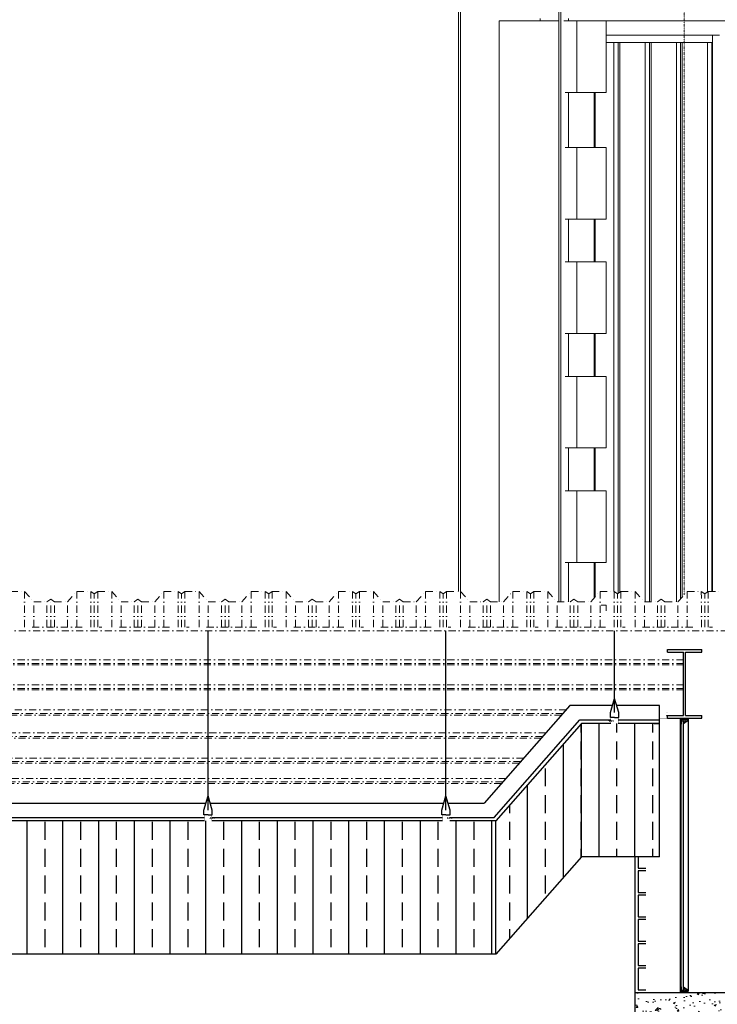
# Model space of a CAD drawing. Header units: millimetres. Extents: x -115474967 to 444143, y -74377 to 241828222.
# Tile 443 of 590: x 62474 to 64913, y 4207 to 7648. Entities that reach past the tile are written whole.
import ezdxf

# ---------------------------------------------------------------- set-up
doc = ezdxf.new("R2010")
doc.units = ezdxf.units.MM
doc.header["$MEASUREMENT"] = 0
for name, pattern in [('DASHDOT', [1, 0.5, -0.25, 0, -0.25]), ('Dashed', [280, 140, -140]), ('HIDDEN2', [0.1875, 0.125, -0.0625]), ('PHANTOM', [2.5, 1.25, -0.25, 0.25, -0.25, 0.25, -0.25])]:
    doc.linetypes.add(name, pattern=pattern)
for name, color, linetype in [('0-ELEV.35', 2, 'Continuous'), ('0-HACH', 9, 'Continuous'), ('00-2 Windows', 1, 'Continuous'), ('00-5 Grid 01', 9, 'PHANTOM'), ('A-Walls', 4, 'Continuous'), ('CEIL-PLAN', 7, 'Continuous'), ('CEIL-SECT', 2, 'Continuous'), ('CONCRETE', 3, 'Continuous'), ('DIMS-50', 9, 'Continuous')]:
    doc.layers.add(name, color=color, linetype=linetype)
for name, color, linetype, lineweight in [('0_Pen_No__2', 7, 'Continuous', 20), ('0_Pen_No__3', 7, 'Continuous', 15), ('1HATCH', 8, 'Continuous', 0), ('2 Roof Lines', 8, 'Dashed', 15), ('5 Grid 02', 9, 'DASHDOT', 9), ('CNN-SITE', 8, 'Continuous', 25), ('WINDOW', 107, 'Continuous', 18)]:
    doc.layers.add(name, color=color, linetype=linetype, lineweight=lineweight)

# ---------------------------------------------------------------- blocks, each defined once
blk = doc.blocks.new('B_shadowline')
blk.add_line((-29.6, 0), (-29.6, 12.5))
at = {"color": 9, "linetype": 'HIDDEN2', "ltscale": 0.001}
blk.add_line((-5.9, 28.3), (12, 28.3), dxfattribs=at)
at = {"const_width": 0.836}
blk.add_lwpolyline([(-48.8, -0.9), (-48.8, -1.4, 0.414214), (-47.2, -3), (-29.4, -3, 0.414214), (-27.9, -1.4), (-27.9, 16.3, -0.414214), (-26.3, 17.9), (-3.3, 17.9, 0.414214), (-1.8, 19.5), (-1.8, 37.2, 0.414214), (-3.3, 38.8), (-3.8, 38.8)], format="xyb", dxfattribs=at)
blk = doc.blocks.new('A$C732A7C61')
at = {"color": 9, "linetype": 'HIDDEN2', "ltscale": 0.001}
blk.add_line((6.2, 9.8), (24.1, 9.8), dxfattribs=at)
at = {"const_width": 0.836}
for points in [[(15.2, 0.4), (0, 0.4)], [(40.2, 0.4), (55.4, 0.4)]]:
    blk.add_lwpolyline(points, dxfattribs=at)
blk.add_lwpolyline([(15.2, 0.4), (15.2, 19.3, -0.510499), (18, 21.3), (38.6, 21.3, -0.414214), (40.2, 19.7), (40.2, 0.4)], format="xyb", dxfattribs=at)

msp = doc.modelspace()

# ---------------------------------------------------------------- hatches: boundary and pattern name
at = {"layer": '0-HACH', "ltscale": 5, "true_color": 0x939598, "transparency": 33554559}
h = msp.add_hatch(dxfattribs=at)
h.set_pattern_fill('BRASS', color=252, scale=500, angle=90)
h.paths.add_polyline_path([(64138.32658, 4847.38549), (63977.4884, 4847.38673), (60207.42715, 4847.38716), (60207.42715, 4381.6553), (64138.32658, 4381.62489)])
h.paths.add_polyline_path([(64438.34506, 4722.07393), (64438.34409, 4847.65575), (64138.56474, 4847.65575), (64138.32658, 4847.38549), (64138.32658, 4381.62489)])
h.paths.add_polyline_path([(64438.34146, 5187.83044), (64138.56474, 4847.65575), (64438.34409, 4847.65575)])
h.paths.add_polyline_path([(64710.99708, 5184.84113), (64693.36526, 5184.84113, -0.4142135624), (64691.79841, 5186.40799), (64691.79841, 5187.83649), (64566.33291, 5187.83552), (64438.34595, 5187.83554), (64438.34146, 5187.83044), (64438.34409, 4847.65575), (64710.99708, 4847.65575)])
h.paths.add_polyline_path([(64710.99708, 4847.65575), (64438.34409, 4847.65575), (64438.34506, 4722.07393), (64710.99708, 4722.07604)])
at = {"layer": '00-2 Windows'}
h = msp.add_hatch(dxfattribs=at)
h.set_pattern_fill('AR-SAND', color=9, angle=630, style=0)
h.set_pattern_definition([(127.5, (5186.1964, 82885.6212), (-1.92682377, -0.062993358), [0, -1.52, 0, -1.7, 0, -1.625]), (97.5, (5186.1964, 82885.6212), (-2.822146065, 1.769776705), [0, -0.82, 0, -1.37, 0, -0.525]), (57.5, (5186.1964, 82884.3912), (-0.005659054, 3.114141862), [0, -0.5, 0, -1.8, 0, -2.35]), (47.5, (5186.1964, 82884.3912), (-0.877675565, 3.006126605), [0, -0.25, 0, -1.18, 0, -1.35])])
h.paths.add_polyline_path([(64812.79659, 5199.79129), (64788.79659, 5199.79129), (64788.79659, 5186.60311), (64789.29659, 5186.60311), (64789.29659, 5197.34433), (64795.29659, 5197.34433), (64795.29659, 5186.60311)])
h = msp.add_hatch(dxfattribs=at)
h.set_pattern_fill('AR-SAND', color=9, angle=630, style=0)
h.set_pattern_definition([(127.5, (5186.2036, 82277.2151), (-1.92682377, -0.062993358), [0, -1.52, 0, -1.7, 0, -1.625]), (97.5, (5186.2036, 82277.215), (-2.822146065, 1.769776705), [0, -0.82, 0, -1.37, 0, -0.525]), (57.5, (5186.2036, 82275.9851), (-0.005659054, 3.114141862), [0, -0.5, 0, -1.8, 0, -2.35]), (47.5, (5186.2036, 82275.985), (-0.877675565, 3.006126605), [0, -0.25, 0, -1.18, 0, -1.35])])
h.paths.add_polyline_path([(64812.80384, 4253.78124), (64788.80384, 4253.78124), (64788.80384, 4266.96942), (64789.30384, 4266.96942), (64789.30384, 4256.22819), (64795.30384, 4256.22819), (64795.30384, 4266.96942)])
at = {"layer": '1HATCH'}
h = msp.add_hatch(dxfattribs=at)
h.set_pattern_fill('AR-CONC', color=256, scale=10)
h.set_pattern_definition([(50, (214938.13, 0), (71.726018, -6.275213), [7.5, -82.5]), (355, (214938.13, 0), (-13.875133, 75.219213), [6, -66]), (100.451444, (214944.106, -0.52), (57.850885, 68.944), [6.37402, -70.11421]), (46.1842, (214938.13, 20), (106.724133, -16.55193), [11.25, -123.75]), (96.635635, (214947.02, 18.62), (93.466195, 97.41186), [9.561034, -105.171376]), (351.18416, (214938.13, 20), (93.466195, 97.41186), [9, -99]), (21, (214948.13, 15), (59.690705, -40.26189), [7.5, -82.5]), (326, (214948.13, 15), (24.331533, 72.515005), [6, -66]), (71.451445, (214953.1, 11.645), (84.022238, 32.253115), [6.37402, -70.11421]), (37.5, (214938.13, 0), (1.2159855, 33.2893854), [0, -65.2, 0, -67, 0, -66.25]), (7.5, (214938.13, 0), (26.306954, 39.441171), [0, -38.2, 0, -63.7, 0, -25.25]), (327.5, (214915.83, 3e-12), (53.3822436, -2.255487), [0, -25, 0, -78, 0, -103.5]), (317.5, (214905.83, 4e-12), (58.318617, 10.010498), [0, -32.5, 0, -51.8, 0, -73.5])])
h.paths.add_polyline_path([(64971.30384, 4247.58322), (64626.30384, 4247.58322), (64626.30384, 3907.58319), (64971.30384, 3907.58319)])

# ---------------------------------------------------------------- linework, layer by layer
at = {"layer": '0-ELEV.35', "color": 8}
for p, q in [((63132.29409, 4885.70147, 79.11324), (63132.28634, 5512.11457, 352.29526)), ((63964.36162, 4885.70147, 79.11324), (63964.35387, 5512.11457, 352.29526)), ((64554.46152, 5226.1339, 79.11324), (64554.45799, 5512.11457, 203.8309))]:
    msp.add_line(p, q, dxfattribs=at)
at = {"layer": '0-ELEV.35'}
for p, q in [((64710.99708, 5200.33664), (64710.99788, 5250.40808, 100.61506)), ((64438.34506, 4722.07393), (64438.34146, 5187.83453)), ((64710.99708, 4722.07604), (64710.99708, 5188.18687)), ((64138.32658, 4381.62489), (64138.32658, 4847.38549))]:
    msp.add_line(p, q, dxfattribs=at)
for points in [[(63977.4884, 4859.88673), (64132.68106, 4859.88553), (64432.69947, 5200.33449), (64541.33352, 5200.33533)], [(64566.33291, 5200.33552), (64710.99699, 5200.33664)], [(64541.33352, 5187.83533), (64438.34506, 5187.83453), (64138.32658, 4847.38549), (63977.4884, 4847.38673)], [(64710.99708, 5187.83664), (64566.33291, 5187.83552)], [(62178.47873, 4859.90065), (63120.42148, 4859.89336)], [(63145.42087, 4859.89317), (63952.48901, 4859.88692)], [(63120.42148, 4847.39336), (62178.47873, 4847.40065)], [(63952.48901, 4847.38692), (63145.42087, 4847.39317)], [(64710.99708, 4722.07604), (64438.34506, 4722.07393), (64138.32658, 4381.62489), (60207.42715, 4381.6553)]]:
    msp.add_lwpolyline(points, dxfattribs=at)
at = {"layer": '00-2 Windows', "color": 9}
for p, q in [((64789.29659, 5197.34433, 311.25754), (64795.29659, 5197.34433, 311.25754)), ((64789.30384, 4256.22819), (64795.30384, 4256.22819))]:
    msp.add_line(p, q, dxfattribs=at)
at = {"layer": '00-2 Windows'}
for p, q in [((64812.79659, 5199.79129, 311.25754), (64795.29659, 5186.60311, 311.25754)), ((64812.80384, 4253.78124), (64795.30384, 4266.96942))]:
    msp.add_line(p, q, dxfattribs=at)
at = {"layer": '00-2 Windows', "color": 2, "const_width": 4, "elevation": 311.25754}
for points in [[(64786.79659, 5201.79129), (64810.79659, 5201.79129), (64810.79659, 5205.98931)], [(64786.80313, 5201.79129), (64810.80313, 5201.79129), (64810.80313, 5205.98931)]]:
    msp.add_lwpolyline(points, dxfattribs=at)
at = {"layer": '00-2 Windows', "color": 2, "const_width": 4}
for points in [[(64786.79659, 5185.66491), (64786.79659, 5205.66491)], [(64786.80384, 4267.78124), (64786.80384, 4247.78124)], [(64786.80384, 4251.78124), (64810.80384, 4251.78124), (64810.80384, 4247.58322)]]:
    msp.add_lwpolyline(points, dxfattribs=at)
at = {"layer": '00-5 Grid 01', "color": 9, "linetype": 'ByBlock', "lineweight": 0, "true_color": 0xc7c8ca}
for p, q in [((64008.15854, 5649.88344), (64008.15854, 9423.43466)), ((64015.13885, 5649.88344), (64015.13885, 9423.43466)), ((64359.15908, 5613.17825), (64359.15908, 9423.43466)), ((64366.13939, 5613.17825), (64366.13939, 9423.43466)), ((64293.72982, 7643.78082), (64151.0139, 7643.78082)), ((64151.0139, 7643.78082), (64151.0139, 5613.17825)), ((64293.72982, 7643.78082), (64293.72982, 7652.2809)), ((64359.15908, 7643.78082), (64293.72982, 7643.78082)), ((64393.44449, 7643.78082), (64376.63596, 7643.78082)), ((64393.44449, 7652.2809), (64393.44449, 7643.78082)), ((64393.44449, 7643.78082), (64398.63707, 7643.78082)), ((64422.39009, 7643.78082), (64398.63707, 7643.78082)), ((64524.35986, 7643.78082), (64422.39009, 7643.78082)), ((64422.39009, 7643.78082), (64422.39009, 7393.78102)), ((64524.35986, 7643.78082), (64953.50003, 7643.78082)), ((64524.35986, 7393.78102), (64524.35986, 7643.78082)), ((64921.30926, 7593.78055), (64524.35986, 7593.78055)), ((64896.38001, 7593.78055), (64896.38001, 5649.88344)), ((64566.8283, 7568.78119), (64524.35986, 7568.78119)), ((64551.8706, 7568.78119), (64551.8706, 5649.88344)), ((64566.8283, 5642.81624), (64566.8283, 7568.78119)), ((64566.8283, 7568.78119), (64572.48204, 7568.78119)), ((64572.48204, 7568.78119), (64572.48204, 5646.91205)), ((64676.05025, 7568.78119), (64572.48204, 7568.78119)), ((64661.09332, 7568.78119), (64661.09332, 5613.17825)), ((64676.05025, 5613.17825), (64676.05025, 7568.78119)), ((64676.05025, 7568.78119), (64681.70476, 7568.78119)), ((64681.70476, 7568.78119), (64681.70476, 5613.17825)), ((64785.27297, 7568.78119), (64681.70476, 7568.78119)), ((64770.31526, 7568.78119), (64770.31526, 5613.17825)), ((64785.27297, 5623.83894), (64785.27297, 7568.78119)), ((64790.92748, 7568.78119), (64790.92748, 5630.22509)), ((64894.49569, 7568.78119), (64790.92748, 7568.78119)), ((64879.53799, 7568.78119), (64879.53799, 5648.40147)), ((64894.49569, 5649.88344), (64894.49569, 7568.78119)), ((64422.39009, 7393.78102), (64381.81608, 7393.78102)), ((64392.94906, 7201.20893), (64392.94906, 7393.78102)), ((64422.39009, 7393.78102), (64524.35986, 7393.78102)), ((64482.53405, 7201.20893), (64482.53405, 7393.78102)), ((64486.30347, 7393.78102), (64486.30347, 7201.20893)), ((64422.39009, 7201.20893), (64381.81608, 7201.20893)), ((64524.35986, 7201.20893), (64422.39009, 7201.20893)), ((64422.39009, 7201.20893), (64422.39009, 6951.20913)), ((64524.35986, 6951.20913), (64524.35986, 7201.20893)), ((64422.39009, 6951.20913), (64381.81608, 6951.20913)), ((64392.94906, 6801.2091), (64392.94906, 6951.20913)), ((64422.39009, 6951.20913), (64524.35986, 6951.20913)), ((64482.53405, 6801.2091), (64482.53405, 6951.20913)), ((64486.30347, 6951.20913), (64486.30347, 6801.2091)), ((64422.39009, 6801.2091), (64381.81608, 6801.2091)), ((64524.35986, 6801.2091), (64422.39009, 6801.2091)), ((64422.39009, 6801.2091), (64422.39009, 6551.2093)), ((64524.35986, 6551.2093), (64524.35986, 6801.2091)), ((64422.39009, 6551.2093), (64381.81608, 6551.2093)), ((64392.94906, 6401.20926), (64392.94906, 6551.2093)), ((64422.39009, 6551.2093), (64524.35986, 6551.2093)), ((64482.53405, 6401.20926), (64482.53405, 6551.2093)), ((64486.30347, 6551.2093), (64486.30347, 6401.20926)), ((64422.39009, 6401.20926), (64381.81608, 6401.20926)), ((64524.35986, 6401.20926), (64422.39009, 6401.20926)), ((64422.39009, 6401.20926), (64422.39009, 6151.20868)), ((64524.35986, 6151.20868), (64524.35986, 6401.20926)), ((64422.39009, 6151.20868), (64381.81608, 6151.20868)), ((64392.94906, 6001.20864), (64392.94906, 6151.20868)), ((64422.39009, 6151.20868), (64524.35986, 6151.20868)), ((64482.53405, 6001.20864), (64482.53405, 6151.20868)), ((64486.30347, 6151.20868), (64486.30347, 6001.20864)), ((64422.39009, 6001.20864), (64381.81608, 6001.20864)), ((64524.35986, 6001.20864), (64422.39009, 6001.20864)), ((64422.39009, 6001.20864), (64422.39009, 5751.20884)), ((64524.35986, 5751.20884), (64524.35986, 6001.20864)), ((64422.39009, 5751.20884), (64381.81608, 5751.20884)), ((64392.94906, 5613.17825), (64392.94906, 5751.20884)), ((64422.39009, 5751.20884), (64524.35986, 5751.20884)), ((64482.53405, 5626.39258), (64482.53405, 5751.20884)), ((64486.30347, 5751.20884), (64486.30347, 5630.64972))]:
    msp.add_line(p, q, dxfattribs=at)
at = {"layer": '0_Pen_No__2', "color": 1, "linetype": 'Continuous', "lineweight": 25}
for p, q in [((64738.80398, 5447.20566), (64858.8037, 5447.208)), ((64738.80398, 5437.36888), (64738.80398, 5447.20566)), ((64858.8037, 5437.37044), (64858.8037, 5447.208)), ((64738.80398, 5437.36888), (64795.70356, 5437.36966)), ((64795.70356, 5216.12773), (64795.70356, 5437.36966)), ((64801.90335, 5437.36966), (64858.8037, 5437.37044)), ((64801.90335, 5216.12773), (64801.90335, 5437.36966)), ((64738.80398, 5216.12695), (64795.70356, 5216.12773)), ((64738.80398, 5206.28939), (64738.80398, 5216.12695)), ((64738.80398, 5206.28939), (64858.8037, 5206.29094)), ((64801.90335, 5216.12773), (64858.8037, 5216.12851)), ((64858.8037, 5206.29094), (64858.8037, 5216.12851))]:
    msp.add_line(p, q, dxfattribs=at)
at = {"layer": '0_Pen_No__3', "color": 30, "linetype": 'Continuous', "lineweight": 15}
msp.add_line((64790.92748, 7568.78119), (64785.27297, 7568.78119), dxfattribs=at)
at = {"layer": '2 Roof Lines', "linetype": 'DASHDOT', "lineweight": 0, "ltscale": 50}
for p, q in [((62490.83695, 5524.95966), (62490.83364, 5649.88353)), ((62673.33695, 5524.95966), (62673.33364, 5649.88353)), ((62722.58695, 5524.95966), (62722.58364, 5649.88353)), ((62746.58695, 5524.95966), (62746.58364, 5649.88353)), ((62795.83695, 5524.95966), (62795.83364, 5649.88353)), ((62978.33695, 5524.95966), (62978.33364, 5649.88353)), ((62978.33695, 5524.95966), (62978.33364, 5649.88353)), ((63027.58695, 5524.95966), (63027.58364, 5649.88353)), ((63051.58695, 5524.95966), (63051.58364, 5649.88353)), ((63100.83695, 5524.95966), (63100.83364, 5649.88353)), ((63283.33695, 5524.95966), (63283.33364, 5649.88353)), ((63332.58695, 5524.95966), (63332.58364, 5649.88353)), ((63356.58695, 5524.95966), (63356.58364, 5649.88353)), ((63405.83695, 5524.95966), (63405.83364, 5649.88353)), ((63588.33695, 5524.95966), (63588.33364, 5649.88353)), ((63637.58695, 5524.95966), (63637.58364, 5649.88353)), ((63661.58695, 5524.95966), (63661.58364, 5649.88353)), ((63710.83695, 5524.95966), (63710.83364, 5649.88353)), ((63893.33695, 5524.95966), (63893.33364, 5649.88353)), ((63942.58695, 5524.95966), (63942.58364, 5649.88353)), ((63966.58695, 5524.95966), (63966.58364, 5649.88353)), ((64015.83695, 5524.95966), (64015.83364, 5649.88353)), ((64198.33695, 5524.95966), (64198.33364, 5649.88353)), ((64247.58695, 5524.95966), (64247.58364, 5649.88353)), ((64271.58695, 5524.95966), (64271.58364, 5649.88353)), ((64320.83695, 5524.95966), (64320.83364, 5649.88353)), ((64503.33695, 5524.95966), (64503.33364, 5649.88353)), ((64552.58695, 5524.95966), (64552.58364, 5649.88353)), ((64576.58695, 5524.95966), (64576.58364, 5649.88353)), ((64625.83695, 5524.95966), (64625.83364, 5649.88353)), ((64808.33695, 5524.95966), (64808.33364, 5649.88353)), ((64857.58695, 5524.95966), (64857.58364, 5649.88353)), ((64881.58695, 5524.95966), (64881.58364, 5649.88353)), ((62523.33598, 5524.95966), (62523.33364, 5613.17835)), ((62569.08598, 5524.95966), (62569.08364, 5613.17835)), ((62582.08623, 5524.95966), (62582.08364, 5622.59613)), ((62595.08598, 5524.95966), (62595.08364, 5613.17835)), ((62640.83598, 5524.95966), (62640.83364, 5613.17835)), ((62734.58672, 5524.95966), (62734.58364, 5641.1902)), ((62828.33598, 5524.95966), (62828.33364, 5613.17835)), ((62874.08598, 5524.95966), (62874.08364, 5613.17835)), ((62887.08623, 5524.95966), (62887.08364, 5622.59613)), ((62900.08598, 5524.95966), (62900.08364, 5613.17835)), ((62945.83598, 5524.95966), (62945.83364, 5613.17835)), ((63039.58672, 5524.95966), (63039.58364, 5641.1902)), ((63133.33598, 5524.95966), (63133.33364, 5613.17835)), ((63179.08598, 5524.95966), (63179.08364, 5613.17835)), ((63192.08623, 5524.95966), (63192.08364, 5622.59613)), ((63205.08598, 5524.95966), (63205.08364, 5613.17835)), ((63250.83598, 5524.95966), (63250.83364, 5613.17835)), ((63344.58672, 5524.95966), (63344.58364, 5641.1902)), ((63438.33598, 5524.95966), (63438.33364, 5613.17835)), ((63484.08598, 5524.95966), (63484.08364, 5613.17835)), ((63497.08623, 5524.95966), (63497.08364, 5622.59613)), ((63510.08598, 5524.95966), (63510.08364, 5613.17835)), ((63555.83598, 5524.95966), (63555.83364, 5613.17835)), ((63649.58672, 5524.95966), (63649.58364, 5641.1902)), ((63743.33598, 5524.95966), (63743.33364, 5613.17835)), ((63789.08598, 5524.95966), (63789.08364, 5613.17835)), ((63802.08623, 5524.95966), (63802.08364, 5622.59613)), ((63815.08598, 5524.95966), (63815.08364, 5613.17835)), ((63860.83598, 5524.95966), (63860.83364, 5613.17835)), ((63954.58672, 5524.95966), (63954.58364, 5641.1902)), ((64048.33598, 5524.95966), (64048.33364, 5613.17835)), ((64094.08598, 5524.95966), (64094.08364, 5613.17835)), ((64107.08623, 5524.95966), (64107.08364, 5622.59613)), ((64120.08598, 5524.95966), (64120.08364, 5613.17835)), ((64165.83598, 5524.95966), (64165.83364, 5613.17835)), ((64259.58672, 5524.95966), (64259.58364, 5641.1902)), ((64353.33598, 5524.95966), (64353.33364, 5613.17835)), ((64399.08598, 5524.95966), (64399.08364, 5613.17835)), ((64412.08623, 5524.95966), (64412.08364, 5622.59613)), ((64425.08598, 5524.95966), (64425.08364, 5613.17835)), ((64470.83598, 5524.95966), (64470.83364, 5613.17835)), ((64564.58672, 5524.95966), (64564.58364, 5641.1902)), ((64658.33598, 5524.95966), (64658.33364, 5613.17835)), ((64704.08598, 5524.95966), (64704.08364, 5613.17835)), ((64717.08623, 5524.95966), (64717.08364, 5622.59613)), ((64730.08598, 5524.95966), (64730.08364, 5613.17835)), ((64775.83598, 5524.95966), (64775.83364, 5613.17835)), ((64869.58672, 5524.95966), (64869.58364, 5641.1902)), ((64524.35986, 5601.20881), (64507.74607, 5601.20881)), ((64524.35986, 5581.70973), (64524.35986, 5601.20881)), ((65501.50887, 5512.11457), (53140.08599, 5512.11457)), ((65501.50887, 5511.94008), (53140.08599, 5511.94008)), ((62692.55268, 5524.76575), (62515.45787, 5524.76575)), ((62761.39458, 5524.76575), (62751.61622, 5524.76575)), ((62997.55294, 5524.76575), (62820.45812, 5524.76575)), ((63066.39484, 5524.76575), (63056.61648, 5524.76575)), ((63302.55241, 5524.76575), (63125.4576, 5524.76575)), ((63371.39431, 5524.76575), (63361.61595, 5524.76575)), ((63607.55267, 5524.76575), (63430.45786, 5524.76575)), ((63676.39457, 5524.76575), (63666.61621, 5524.76575)), ((63912.55292, 5524.76575), (63735.45811, 5524.76575)), ((63981.39483, 5524.76575), (63971.61646, 5524.76575)), ((64217.5524, 5524.76575), (64040.45837, 5524.76575)), ((64286.3943, 5524.76575), (64276.61594, 5524.76575)), ((64522.55265, 5524.76575), (64345.45784, 5524.76575)), ((64591.39456, 5524.76575), (64581.6162, 5524.76575)), ((64827.55291, 5524.76575), (64650.4581, 5524.76575)), ((64896.39481, 5524.76575), (64886.61645, 5524.76575)), ((64795.70356, 5410.90117), (60207.42715, 5410.90117)), ((64795.70356, 5398.24921), (60207.42715, 5398.24921)), ((64795.70356, 5392.71465), (60207.42715, 5392.71465)), ((64795.70356, 5323.41005), (60207.42715, 5323.41005)), ((64795.70356, 5310.75808), (60207.42715, 5310.75808)), ((64795.70356, 5305.2243), (60207.42715, 5305.2243)), ((64385.15105, 5235.91892), (60207.42715, 5235.91892)), ((64374.00228, 5223.26773), (60207.42715, 5223.26773)), ((64369.12499, 5217.73318), (60207.42715, 5217.73318)), ((64313.7669, 5154.91502), (60207.42715, 5154.91502)), ((64302.61744, 5142.26305), (60207.42715, 5142.26305)), ((64297.74083, 5136.72928), (60207.42715, 5136.72928)), ((64236.6666, 5067.42467), (60207.42715, 5067.42467)), ((64225.51714, 5054.7727), (60207.42715, 5054.7727)), ((64220.63985, 5049.23815), (60207.42715, 5049.23815)), ((64174.02999, 4996.34714), (60207.42715, 4996.34714)), ((64162.88122, 4983.69595), (60207.42715, 4983.69595)), ((64158.00393, 4978.16139), (60207.42715, 4978.16139))]:
    msp.add_line(p, q, dxfattribs=at)
for points in [[(62441.58364, 5649.88344), (62490.83364, 5649.88344), (62523.33364, 5613.17825), (62569.08364, 5613.17825), (62582.08364, 5622.59603), (62595.08364, 5613.17825), (62640.83364, 5613.17825), (62673.33364, 5649.88344), (62722.58364, 5649.88344), (62734.58364, 5641.1901), (62746.58364, 5649.88344), (62795.83364, 5649.88344), (62828.33364, 5613.17825), (62874.08364, 5613.17825), (62887.08364, 5622.59603), (62900.08364, 5613.17825), (62945.83364, 5613.17825), (62978.33364, 5649.88344)], [(62900.08365, 5613.17824), (62945.83364, 5613.17825), (62978.33364, 5649.88344), (63027.58364, 5649.88344), (63039.58364, 5641.1901), (63051.58364, 5649.88344), (63100.83364, 5649.88344), (63133.33364, 5613.17825), (63179.08364, 5613.17825), (63192.08364, 5622.59603), (63205.08364, 5613.17825), (63250.83364, 5613.17825), (63283.33364, 5649.88344), (63332.58364, 5649.88344), (63344.58364, 5641.1901), (63356.58364, 5649.88344), (63405.83364, 5649.88344), (63438.33364, 5613.17825), (63484.08364, 5613.17825), (63497.08364, 5622.59603), (63510.08364, 5613.17825), (63555.83364, 5613.17825), (63588.33364, 5649.88344), (63637.58364, 5649.88344), (63649.58364, 5641.1901), (63661.58364, 5649.88344), (63710.83364, 5649.88344), (63743.33364, 5613.17825), (63789.08364, 5613.17825), (63802.08364, 5622.59603), (63815.08364, 5613.17825), (63860.83364, 5613.17825), (63893.33364, 5649.88344), (63942.58364, 5649.88344), (63954.58364, 5641.1901), (63966.58364, 5649.88344), (64015.83364, 5649.88344), (64048.33364, 5613.17825), (64094.08364, 5613.17825), (64107.08364, 5622.59603), (64120.08364, 5613.17825), (64165.83364, 5613.17825), (64198.33364, 5649.88344), (64247.58364, 5649.88344), (64259.58364, 5641.1901), (64271.58364, 5649.88344), (64320.83364, 5649.88344), (64353.33364, 5613.17825), (64399.08364, 5613.17825), (64412.08364, 5622.59603), (64425.08364, 5613.17825), (64470.83364, 5613.17825), (64503.33364, 5649.88344), (64552.58364, 5649.88344), (64564.58364, 5641.1901), (64576.58364, 5649.88344), (64625.83364, 5649.88344), (64658.33364, 5613.17825), (64704.08364, 5613.17825), (64717.08364, 5622.59603), (64730.08364, 5613.17825), (64775.83364, 5613.17825), (64808.33364, 5649.88344), (64857.58364, 5649.88344), (64869.58364, 5641.1901), (64881.58364, 5649.88344), (64930.83364, 5649.88344)]]:
    msp.add_lwpolyline(points, dxfattribs=at)
at = {"layer": '5 Grid 02'}
msp.add_line((64797.95509, 5638.162), (64797.95698, 11782.79836), dxfattribs=at)
at = {"layer": 'A-Walls', "color": 8, "linetype": 'Continuous'}
msp.add_line((64626.30384, 4247.58322), (64626.30017, 4722.07539), dxfattribs=at)
for points in [[(64663.80411, 4722.07557), (64636.30412, 4722.07557), (64636.30384, 4682.58322), (64663.80383, 4682.58322)], [(64663.80383, 4672.58322), (64636.30384, 4672.58322), (64636.30384, 4597.58322), (64663.80383, 4597.58322)], [(64663.80383, 4587.58322), (64636.30384, 4587.58322), (64636.30384, 4512.58322), (64663.80383, 4512.58322)], [(64663.80383, 4502.58322), (64636.30384, 4502.58322), (64636.30384, 4427.58322), (64663.80383, 4427.58322)], [(64663.80383, 4417.58322), (64636.30384, 4417.58322), (64636.30384, 4342.58322), (64663.80383, 4342.58322)], [(64663.80383, 4332.58322), (64636.30384, 4332.58322), (64636.30384, 4257.58322), (64663.80383, 4257.58322)]]:
    msp.add_lwpolyline(points, dxfattribs=at)
at = {"layer": 'CEIL-PLAN'}
msp.add_line((64397.92394, 5250.41309), (64097.98022, 4910.04888), dxfattribs=at)
at = {"layer": 'CEIL-PLAN', "elevation": 100.61506}
for points in [[(64546.94239, 5250.4107), (64397.92394, 5250.41309)], [(64710.99788, 5250.40808), (64561.97951, 5250.41046)], [(62174.11328, 4910.01812), (63124.79149, 4910.03332)], [(63139.79539, 4910.03356), (63956.86302, 4910.04662)], [(63971.85893, 4910.04686), (64097.98022, 4910.04888)]]:
    msp.add_lwpolyline(points, dxfattribs=at)
at = {"layer": 'CEIL-SECT', "color": 8}
for p, q in [((64539.64418, 5226.11666, -100.61506), (64554.46091, 5275.43809, 100.61506)), ((64539.64418, 5226.11666, -100.61506), (64554.46091, 5275.43809, 100.61506)), ((64539.64418, 5226.11666, -100.61506), (64554.46091, 5275.43809, 100.61506)), ((64569.27765, 5226.11666, -100.61506), (64554.46091, 5275.43809, 100.61506)), ((64569.27765, 5226.11666, -100.61506), (64554.46091, 5275.43809, 100.61506)), ((64569.27765, 5226.11666, -100.61506), (64554.46091, 5275.43809, 100.61506)), ((64539.64418, 5208.97955, -100.61506), (64539.64418, 5226.11666, -100.61506)), ((64539.64418, 5208.97955, -100.61506), (64539.64418, 5226.11666, -100.61506)), ((64539.64418, 5208.97955, -100.61506), (64539.64418, 5226.11666, -100.61506)), ((64554.46091, 5208.97955, -100.61506), (64539.64418, 5208.97955, -100.61506)), ((64554.46091, 5208.97955, -100.61506), (64569.27765, 5208.97955, -100.61506)), ((64569.27765, 5208.97955, -100.61506), (64569.27765, 5226.11666, -100.61506)), ((64569.27765, 5208.97955, -100.61506), (64569.27765, 5226.11666, -100.61506)), ((64569.27765, 5208.97955, -100.61506), (64569.27765, 5226.11666, -100.61506)), ((63117.47674, 4885.68423, -100.61506), (63132.29348, 4935.00566, 100.61506)), ((63117.47674, 4885.68423, -100.61506), (63132.29348, 4935.00566, 100.61506)), ((63117.47674, 4885.68423, -100.61506), (63132.29348, 4935.00566, 100.61506)), ((63147.11021, 4885.68423, -100.61506), (63132.29348, 4935.00566, 100.61506)), ((63147.11021, 4885.68423, -100.61506), (63132.29348, 4935.00566, 100.61506)), ((63147.11021, 4885.68423, -100.61506), (63132.29348, 4935.00566, 100.61506)), ((63949.54427, 4885.68423, -100.61506), (63964.36101, 4935.00566, 100.61506)), ((63949.54427, 4885.68423, -100.61506), (63964.36101, 4935.00566, 100.61506)), ((63949.54427, 4885.68423, -100.61506), (63964.36101, 4935.00566, 100.61506)), ((63979.17775, 4885.68423, -100.61506), (63964.36101, 4935.00566, 100.61506)), ((63979.17775, 4885.68423, -100.61506), (63964.36101, 4935.00566, 100.61506)), ((63979.17775, 4885.68423, -100.61506), (63964.36101, 4935.00566, 100.61506)), ((63117.47674, 4868.54711, -100.61506), (63117.47674, 4885.68423, -100.61506)), ((63117.47674, 4868.54711, -100.61506), (63117.47674, 4885.68423, -100.61506)), ((63117.47674, 4868.54711, -100.61506), (63117.47674, 4885.68423, -100.61506)), ((63132.29348, 4868.54711, -100.61506), (63117.47674, 4868.54711, -100.61506)), ((63132.29348, 4868.54711, -100.61506), (63147.11021, 4868.54711, -100.61506)), ((63147.11021, 4868.54711, -100.61506), (63147.11021, 4885.68423, -100.61506)), ((63147.11021, 4868.54711, -100.61506), (63147.11021, 4885.68423, -100.61506)), ((63147.11021, 4868.54711, -100.61506), (63147.11021, 4885.68423, -100.61506)), ((63949.54427, 4868.54711, -100.61506), (63949.54427, 4885.68423, -100.61506)), ((63949.54427, 4868.54711, -100.61506), (63949.54427, 4885.68423, -100.61506)), ((63949.54427, 4868.54711, -100.61506), (63949.54427, 4885.68423, -100.61506)), ((63964.36101, 4868.54711, -100.61506), (63949.54427, 4868.54711, -100.61506)), ((63964.36101, 4868.54711, -100.61506), (63979.17775, 4868.54711, -100.61506)), ((63979.17775, 4868.54711, -100.61506), (63979.17775, 4885.68423, -100.61506)), ((63979.17775, 4868.54711, -100.61506), (63979.17775, 4885.68423, -100.61506)), ((63979.17775, 4868.54711, -100.61506), (63979.17775, 4885.68423, -100.61506))]:
    msp.add_line(p, q, dxfattribs=at)
at = {"layer": 'CNN-SITE', "color": 8, "linetype": 'Continuous'}
for p, q in [((64784.43435, 4247.58322), (64784.4271, 5205.86293, 311.25754)), ((64812.80384, 4253.78124), (64812.79659, 5205.98931, 311.25754))]:
    msp.add_line(p, q, dxfattribs=at)
at = {"layer": 'CONCRETE', "linetype": 'Continuous'}
msp.add_lwpolyline([(64971.30384, 3907.58319), (64626.30384, 3907.58319), (64626.30384, 4247.58322), (64971.30384, 4247.58322)], close=True, dxfattribs=at)
at = {"layer": 'WINDOW', "color": 8}
for p, q in [((64789.29659, 5197.34433, 311.25754), (64789.30384, 4256.22819)), ((64795.29659, 5197.34433, 311.25754), (64795.30384, 4256.22819))]:
    msp.add_line(p, q, dxfattribs=at)

# ---------------------------------------------------------------- block references
at = {"layer": 'CEIL-SECT'}
msp.add_blockref('A$C732A7C61', (64526.14709, 5187.67016, -100.61506), dxfattribs=at)
at = {"layer": 'CEIL-SECT', "xscale": -1}
for p in [(63160.6073, 4847.23773, -100.61506), (63992.67483, 4847.23773, -100.61506)]:
    msp.add_blockref('A$C732A7C61', p, dxfattribs=at)
at = {"layer": 'DIMS-50', "color": 1}
msp.add_blockref('B_shadowline', (64740.5639, 5187.83664), dxfattribs=at)

doc.saveas('drawing.dxf')
